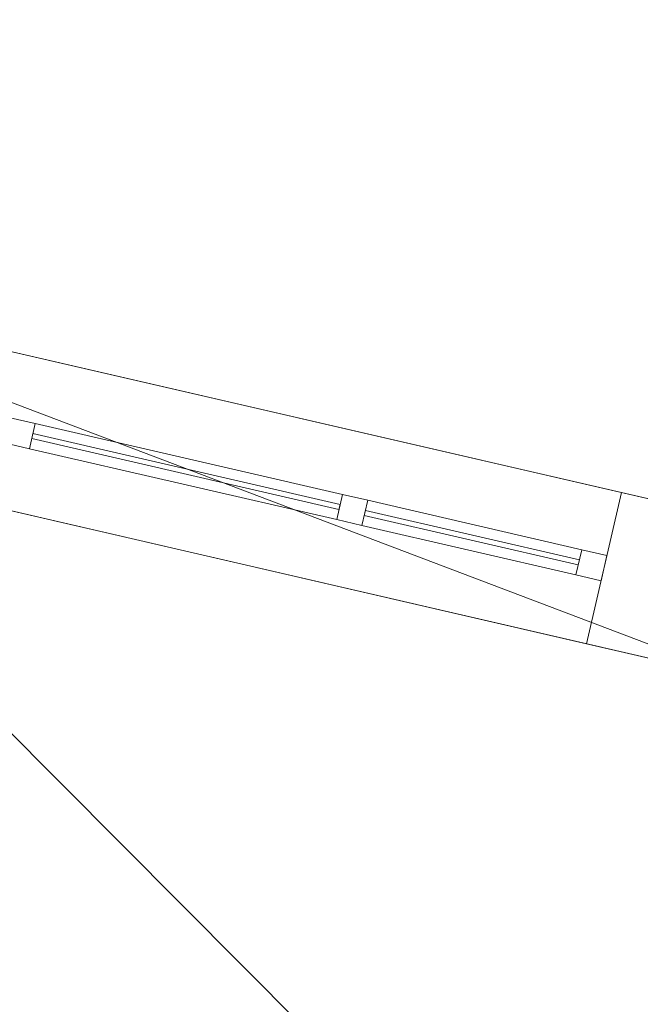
# Model space of a CAD drawing. Header units: millimetres. Extents: x -430348 to -225823, y -86243 to 5084.
# Tile 800 of 1056: x -330275 to -329075, y -58718 to -56813. Entities that reach past the tile are written whole.
import ezdxf

# ---------------------------------------------------------------- set-up
doc = ezdxf.new("R2010")
doc.units = ezdxf.units.MM
for name, color, linetype, lineweight in [('A-GLAZ-CURT', 52, 'Continuous', 9), ('A-GLAZ-CWMG', 51, 'Continuous', 9), ('A-ROOF', 132, 'Continuous', 9), ('A-WALL', 113, 'Continuous', 9)]:
    doc.layers.add(name, color=color, linetype=linetype, lineweight=lineweight)

# ---------------------------------------------------------------- blocks, each defined once
blk = doc.blocks.new('System Panel - Glazed-555628-_3D_ Copy 1')
at = {"layer": 'A-GLAZ-CURT', "transparency": 33554471}
mesh = blk.add_polyface(dxfattribs=at)
corners = [(-212.5, 5), (-212.5, 5, 750), (-212.5, 5, 1000), (212.5, 5, 1000), (212.5, 5, 750), (212.5, 5)]
mesh.append_faces([[corners[k] for k in face] for face in [(3, 4, 1, 2)]], dxfattribs={"vtx1": -1})
mesh.append_faces([[corners[k] for k in face] for face in [(4, 5, 0, 1)]], dxfattribs={"vtx3": -1})
mesh = blk.add_polyface(dxfattribs=at)
corners = [(212.5, -5), (-212.5, -5), (-212.5, 5), (212.5, 5)]
mesh.append_faces([[corners[k] for k in face] for face in [(3, 0, 1, 2)]])
mesh = blk.add_polyface(dxfattribs=at)
corners = [(-212.5, -5, 1000), (212.5, -5, 1000), (212.5, 5, 1000), (-212.5, 5, 1000)]
mesh.append_faces([[corners[k] for k in face] for face in [(3, 0, 1, 2)]])
mesh = blk.add_polyface(dxfattribs=at)
corners = [(-212.5, -5, 750), (-212.5, -5, 1000), (-212.5, 5, 1000), (-212.5, 5, 750)]
mesh.append_faces([[corners[k] for k in face] for face in [(0, 1, 2, 3)]])
mesh = blk.add_polyface(dxfattribs=at)
corners = [(-212.5, -5), (-212.5, -5, 750), (-212.5, 5, 750), (-212.5, 5)]
mesh.append_faces([[corners[k] for k in face] for face in [(0, 1, 2, 3)]])
mesh = blk.add_polyface(dxfattribs=at)
corners = [(212.5, -5, 750), (212.5, -5), (212.5, 5), (212.5, 5, 750)]
mesh.append_faces([[corners[k] for k in face] for face in [(0, 1, 2, 3)]])
mesh = blk.add_polyface(dxfattribs=at)
corners = [(212.5, -5, 1000), (212.5, -5, 750), (212.5, 5, 750), (212.5, 5, 1000)]
mesh.append_faces([[corners[k] for k in face] for face in [(0, 1, 2, 3)]])
mesh = blk.add_polyface(dxfattribs=at)
corners = [(-212.5, -5), (212.5, -5), (212.5, -5, 750), (212.5, -5, 1000), (-212.5, -5, 1000), (-212.5, -5, 750)]
mesh.append_faces([[corners[k] for k in face] for face in [(4, 5, 2, 3)]], dxfattribs={"vtx1": -1})
mesh.append_faces([[corners[k] for k in face] for face in [(5, 0, 1, 2)]], dxfattribs={"vtx3": -1})
blk = doc.blocks.new('System Panel - Glazed-555630-_3D_ Copy 1')
at = {"layer": 'A-GLAZ-CURT', "transparency": 33554471}
mesh = blk.add_polyface(dxfattribs=at)
corners = [(-305, 5), (-305, 5, 725), (305, 5, 725), (305, 5)]
mesh.append_faces([[corners[k] for k in face] for face in [(2, 3, 0, 1)]])
mesh = blk.add_polyface(dxfattribs=at)
corners = [(305, -5), (-305, -5), (-305, 5), (305, 5)]
mesh.append_faces([[corners[k] for k in face] for face in [(3, 0, 1, 2)]])
mesh = blk.add_polyface(dxfattribs=at)
corners = [(-305, -5, 725), (305, -5, 725), (305, 5, 725), (-305, 5, 725)]
mesh.append_faces([[corners[k] for k in face] for face in [(3, 0, 1, 2)]])
mesh = blk.add_polyface(dxfattribs=at)
corners = [(-305, -5), (-305, -5, 725), (-305, 5, 725), (-305, 5)]
mesh.append_faces([[corners[k] for k in face] for face in [(0, 1, 2, 3)]])
mesh = blk.add_polyface(dxfattribs=at)
corners = [(305, -5, 725), (305, -5), (305, 5), (305, 5, 725)]
mesh.append_faces([[corners[k] for k in face] for face in [(0, 1, 2, 3)]])
mesh = blk.add_polyface(dxfattribs=at)
corners = [(-305, -5), (305, -5), (305, -5, 725), (-305, -5, 725)]
mesh.append_faces([[corners[k] for k in face] for face in [(3, 0, 1, 2)]])
blk = doc.blocks.new('System Panel - Glazed-555631-_3D_ Copy 1')
at = {"layer": 'A-GLAZ-CURT', "transparency": 33554471}
mesh = blk.add_polyface(dxfattribs=at)
corners = [(-305, 5), (-305, 5, 225), (305, 5, 225), (305, 5)]
mesh.append_faces([[corners[k] for k in face] for face in [(2, 3, 0, 1)]])
mesh = blk.add_polyface(dxfattribs=at)
corners = [(305, -5), (-305, -5), (-305, 5), (305, 5)]
mesh.append_faces([[corners[k] for k in face] for face in [(3, 0, 1, 2)]])
mesh = blk.add_polyface(dxfattribs=at)
corners = [(-305, -5, 225), (305, -5, 225), (305, 5, 225), (-305, 5, 225)]
mesh.append_faces([[corners[k] for k in face] for face in [(3, 0, 1, 2)]])
mesh = blk.add_polyface(dxfattribs=at)
corners = [(-305, -5), (-305, -5, 225), (-305, 5, 225), (-305, 5)]
mesh.append_faces([[corners[k] for k in face] for face in [(0, 1, 2, 3)]])
mesh = blk.add_polyface(dxfattribs=at)
corners = [(305, -5, 225), (305, -5), (305, 5), (305, 5, 225)]
mesh.append_faces([[corners[k] for k in face] for face in [(0, 1, 2, 3)]])
mesh = blk.add_polyface(dxfattribs=at)
corners = [(-305, -5), (305, -5), (305, -5, 225), (-305, -5, 225)]
mesh.append_faces([[corners[k] for k in face] for face in [(3, 0, 1, 2)]])
blk = doc.blocks.new('Rectangular Mullion - 50mm x 50mm-518555-_3D_ Copy 1')
at = {"layer": 'A-GLAZ-CWMG'}
mesh = blk.add_polyface(dxfattribs=at)
corners = [(0, 25), (-50, 25), (-50, -25), (0, -25)]
mesh.append_faces([[corners[k] for k in face] for face in [(2, 3, 0, 1)]])
mesh = blk.add_polyface(dxfattribs=at)
corners = [(-50, 25), (0, 25), (0, 25, -300), (-50, 25, -300)]
mesh.append_faces([[corners[k] for k in face] for face in [(0, 1, 2, 3)]])
mesh = blk.add_polyface(dxfattribs=at)
corners = [(-50, -25), (-50, 25), (-50, 25, -300), (-50, -25, -300)]
mesh.append_faces([[corners[k] for k in face] for face in [(0, 1, 2, 3)]])
mesh = blk.add_polyface(dxfattribs=at)
corners = [(0, 25), (0, -25), (0, -25, -300), (0, 25, -300)]
mesh.append_faces([[corners[k] for k in face] for face in [(0, 1, 2, 3)]])
mesh = blk.add_polyface(dxfattribs=at)
corners = [(0, -25), (-50, -25), (-50, -25, -300), (0, -25, -300)]
mesh.append_faces([[corners[k] for k in face] for face in [(0, 1, 2, 3)]])
blk = doc.blocks.new('Rectangular Mullion - 50mm x 50mm-286071-_3D_ Copy 1')
at = {"layer": 'A-GLAZ-CWMG'}
mesh = blk.add_polyface(dxfattribs=at)
corners = [(0, 25), (-50, 25), (-50, -25), (0, -25)]
mesh.append_faces([[corners[k] for k in face] for face in [(2, 3, 0, 1)]])
mesh = blk.add_polyface(dxfattribs=at)
corners = [(0, 25, -425), (0, -25, -425), (-50, -25, -425), (-50, 25, -425)]
mesh.append_faces([[corners[k] for k in face] for face in [(0, 1, 2, 3)]])
mesh = blk.add_polyface(dxfattribs=at)
corners = [(-50, 25), (0, 25), (0, 25, -425), (-50, 25, -425)]
mesh.append_faces([[corners[k] for k in face] for face in [(0, 1, 2, 3)]])
mesh = blk.add_polyface(dxfattribs=at)
corners = [(-50, -25), (-50, 25), (-50, 25, -425), (-50, -25, -425)]
mesh.append_faces([[corners[k] for k in face] for face in [(0, 1, 2, 3)]])
mesh = blk.add_polyface(dxfattribs=at)
corners = [(0, 25), (0, -25), (0, -25, -425), (0, 25, -425)]
mesh.append_faces([[corners[k] for k in face] for face in [(0, 1, 2, 3)]])
mesh = blk.add_polyface(dxfattribs=at)
corners = [(0, -25), (-50, -25), (-50, -25, -425), (0, -25, -425)]
mesh.append_faces([[corners[k] for k in face] for face in [(0, 1, 2, 3)]])
blk = doc.blocks.new('Rectangular Mullion - 50mm x 50mm-264341-_3D_ Copy 1')
at = {"layer": 'A-GLAZ-CWMG'}
mesh = blk.add_polyface(dxfattribs=at)
corners = [(25, 25), (-25, 25), (-25, -25), (25, -25)]
mesh.append_faces([[corners[k] for k in face] for face in [(2, 3, 0, 1)]])
mesh = blk.add_polyface(dxfattribs=at)
corners = [(-25, 25), (25, 25), (25, 25, -800), (-25, 25, -800)]
mesh.append_faces([[corners[k] for k in face] for face in [(0, 1, 2, 3)]])
mesh = blk.add_polyface(dxfattribs=at)
corners = [(-25, -25), (-25, 25), (-25, 25, -800), (-25, -25, -800)]
mesh.append_faces([[corners[k] for k in face] for face in [(0, 1, 2, 3)]])
mesh = blk.add_polyface(dxfattribs=at)
corners = [(25, 25), (25, -25), (25, -25, -800), (25, 25, -800)]
mesh.append_faces([[corners[k] for k in face] for face in [(0, 1, 2, 3)]])
mesh = blk.add_polyface(dxfattribs=at)
corners = [(25, -25), (-25, -25), (-25, -25, -800), (25, -25, -800)]
mesh.append_faces([[corners[k] for k in face] for face in [(0, 1, 2, 3)]])
blk = doc.blocks.new('Rectangular Mullion - 50mm x 50mm-555625-_3D_ Copy 1')
at = {"layer": 'A-GLAZ-CWMG'}
mesh = blk.add_polyface(dxfattribs=at)
corners = [(25, 25), (-25, 25), (-25, -25), (25, -25)]
mesh.append_faces([[corners[k] for k in face] for face in [(2, 3, 0, 1)]])
mesh = blk.add_polyface(dxfattribs=at)
corners = [(25, 25, -610), (25, -25, -610), (-25, -25, -610), (-25, 25, -610)]
mesh.append_faces([[corners[k] for k in face] for face in [(0, 1, 2, 3)]])
mesh = blk.add_polyface(dxfattribs=at)
corners = [(-25, 25), (25, 25), (25, 25, -610), (-25, 25, -610)]
mesh.append_faces([[corners[k] for k in face] for face in [(0, 1, 2, 3)]])
mesh = blk.add_polyface(dxfattribs=at)
corners = [(-25, -25), (-25, 25), (-25, 25, -610), (-25, -25, -610)]
mesh.append_faces([[corners[k] for k in face] for face in [(0, 1, 2, 3)]])
mesh = blk.add_polyface(dxfattribs=at)
corners = [(25, 25), (25, -25), (25, -25, -610), (25, 25, -610)]
mesh.append_faces([[corners[k] for k in face] for face in [(0, 1, 2, 3)]])
mesh = blk.add_polyface(dxfattribs=at)
corners = [(25, -25), (-25, -25), (-25, -25, -610), (25, -25, -610)]
mesh.append_faces([[corners[k] for k in face] for face in [(0, 1, 2, 3)]])
blk = doc.blocks.new('Rectangular Mullion - 50mm x 50mm-555626-_3D_ Copy 1')
at = {"layer": 'A-GLAZ-CWMG'}
mesh = blk.add_polyface(dxfattribs=at)
corners = [(0, 25), (-50, 25), (-50, -25), (0, -25)]
mesh.append_faces([[corners[k] for k in face] for face in [(2, 3, 0, 1)]])
mesh = blk.add_polyface(dxfattribs=at)
corners = [(0, 25, -610), (0, -25, -610), (-50, -25, -610), (-50, 25, -610)]
mesh.append_faces([[corners[k] for k in face] for face in [(0, 1, 2, 3)]])
mesh = blk.add_polyface(dxfattribs=at)
corners = [(-50, 25), (0, 25), (0, 25, -610), (-50, 25, -610)]
mesh.append_faces([[corners[k] for k in face] for face in [(0, 1, 2, 3)]])
mesh = blk.add_polyface(dxfattribs=at)
corners = [(-50, -25), (-50, 25), (-50, 25, -610), (-50, -25, -610)]
mesh.append_faces([[corners[k] for k in face] for face in [(0, 1, 2, 3)]])
mesh = blk.add_polyface(dxfattribs=at)
corners = [(0, 25), (0, -25), (0, -25, -610), (0, 25, -610)]
mesh.append_faces([[corners[k] for k in face] for face in [(0, 1, 2, 3)]])
mesh = blk.add_polyface(dxfattribs=at)
corners = [(0, -25), (-50, -25), (-50, -25, -610), (0, -25, -610)]
mesh.append_faces([[corners[k] for k in face] for face in [(0, 1, 2, 3)]])
blk = doc.blocks.new('Rectangular Mullion - 50mm x 50mm-286072-_3D_ Copy 1')
at = {"layer": 'A-GLAZ-CWMG'}
mesh = blk.add_polyface(dxfattribs=at)
corners = [(0, 25), (-50, 25), (-50, -25), (0, -25)]
mesh.append_faces([[corners[k] for k in face] for face in [(3, 0, 1, 2)]])
mesh = blk.add_polyface(dxfattribs=at)
corners = [(0, 25, -425), (0, -25, -425), (-50, -25, -425), (-50, 25, -425)]
mesh.append_faces([[corners[k] for k in face] for face in [(3, 0, 1, 2)]])
mesh = blk.add_polyface(dxfattribs=at)
corners = [(-50, 25), (0, 25), (0, 25, -425), (-50, 25, -425)]
mesh.append_faces([[corners[k] for k in face] for face in [(0, 1, 2, 3)]])
mesh = blk.add_polyface(dxfattribs=at)
corners = [(-50, -25), (-50, 25), (-50, 25, -425), (-50, -25, -425)]
mesh.append_faces([[corners[k] for k in face] for face in [(0, 1, 2, 3)]])
mesh = blk.add_polyface(dxfattribs=at)
corners = [(0, 25), (0, -25), (0, -25, -425), (0, 25, -425)]
mesh.append_faces([[corners[k] for k in face] for face in [(0, 1, 2, 3)]])
mesh = blk.add_polyface(dxfattribs=at)
corners = [(0, -25), (-50, -25), (-50, -25, -425), (0, -25, -425)]
mesh.append_faces([[corners[k] for k in face] for face in [(0, 1, 2, 3)]])
blk = doc.blocks.new('Rectangular Mullion - 50mm x 50mm-555627-_3D_ Copy 1')
at = {"layer": 'A-GLAZ-CWMG'}
mesh = blk.add_polyface(dxfattribs=at)
corners = [(0, 25), (-50, 25), (-50, -25), (0, -25)]
mesh.append_faces([[corners[k] for k in face] for face in [(2, 3, 0, 1)]])
mesh = blk.add_polyface(dxfattribs=at)
corners = [(0, 25, -610), (0, -25, -610), (-50, -25, -610), (-50, 25, -610)]
mesh.append_faces([[corners[k] for k in face] for face in [(0, 1, 2, 3)]])
mesh = blk.add_polyface(dxfattribs=at)
corners = [(-50, 25), (0, 25), (0, 25, -610), (-50, 25, -610)]
mesh.append_faces([[corners[k] for k in face] for face in [(0, 1, 2, 3)]])
mesh = blk.add_polyface(dxfattribs=at)
corners = [(-50, -25), (-50, 25), (-50, 25, -610), (-50, -25, -610)]
mesh.append_faces([[corners[k] for k in face] for face in [(0, 1, 2, 3)]])
mesh = blk.add_polyface(dxfattribs=at)
corners = [(0, 25), (0, -25), (0, -25, -610), (0, 25, -610)]
mesh.append_faces([[corners[k] for k in face] for face in [(0, 1, 2, 3)]])
mesh = blk.add_polyface(dxfattribs=at)
corners = [(0, -25), (-50, -25), (-50, -25, -610), (0, -25, -610)]
mesh.append_faces([[corners[k] for k in face] for face in [(0, 1, 2, 3)]])
blk = doc.blocks.new('Rectangular Mullion - 50mm x 50mm-397733-_3D_ Copy 1')
at = {"layer": 'A-GLAZ-CWMG'}
mesh = blk.add_polyface(dxfattribs=at)
corners = [(0, 25, -800), (0, -25, -800), (-50, -25, -800), (-50, 25, -800)]
mesh.append_faces([[corners[k] for k in face] for face in [(0, 1, 2, 3)]])
mesh = blk.add_polyface(dxfattribs=at)
corners = [(-50, 25), (0, 25), (0, 25, -800), (-50, 25, -800)]
mesh.append_faces([[corners[k] for k in face] for face in [(0, 1, 2, 3)]])
mesh = blk.add_polyface(dxfattribs=at)
corners = [(-50, -25), (-50, 25), (-50, 25, -800), (-50, -25, -800)]
mesh.append_faces([[corners[k] for k in face] for face in [(0, 1, 2, 3)]])
mesh = blk.add_polyface(dxfattribs=at)
corners = [(0, 25), (0, -25), (0, -25, -800), (0, 25, -800)]
mesh.append_faces([[corners[k] for k in face] for face in [(0, 1, 2, 3)]])
mesh = blk.add_polyface(dxfattribs=at)
corners = [(0, -25), (-50, -25), (-50, -25, -800), (0, -25, -800)]
mesh.append_faces([[corners[k] for k in face] for face in [(0, 1, 2, 3)]])
blk = doc.blocks.new('Rectangular Mullion - 50mm x 50mm-284661-_3D_ Copy 1')
at = {"layer": 'A-GLAZ-CWMG'}
mesh = blk.add_polyface(dxfattribs=at)
corners = [(25, 25, -300), (25, -25, -300), (-25, -25, -300), (-25, 25, -300)]
mesh.append_faces([[corners[k] for k in face] for face in [(0, 1, 2, 3)]])
mesh = blk.add_polyface(dxfattribs=at)
corners = [(-25, 25), (25, 25), (25, 25, -300), (-25, 25, -300)]
mesh.append_faces([[corners[k] for k in face] for face in [(0, 1, 2, 3)]])
mesh = blk.add_polyface(dxfattribs=at)
corners = [(-25, -25), (-25, 25), (-25, 25, -300), (-25, -25, -300)]
mesh.append_faces([[corners[k] for k in face] for face in [(0, 1, 2, 3)]])
mesh = blk.add_polyface(dxfattribs=at)
corners = [(25, 25), (25, -25), (25, -25, -300), (25, 25, -300)]
mesh.append_faces([[corners[k] for k in face] for face in [(0, 1, 2, 3)]])
mesh = blk.add_polyface(dxfattribs=at)
corners = [(25, -25), (-25, -25), (-25, -25, -300), (25, -25, -300)]
mesh.append_faces([[corners[k] for k in face] for face in [(0, 1, 2, 3)]])

msp = doc.modelspace()

# ---------------------------------------------------------------- block references
at = {"layer": 'A-GLAZ-CURT', "transparency": 33554471, "rotation": 166.999999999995}
for name, p in [('System Panel - Glazed-555630-_3D_ Copy 1', (-329953.6, -57687.5, 60957.6)), ('System Panel - Glazed-555631-_3D_ Copy 1', (-329953.6, -57687.5, 61732.6)), ('System Panel - Glazed-555628-_3D_ Copy 1', (-329400.6, -57815.1, 60957.6))]:
    msp.add_blockref(name, p, dxfattribs=at)
at = {"layer": 'A-GLAZ-CWMG', "extrusion": (0, 0, -1), "rotation": 13.000000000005}
for name, p in [('Rectangular Mullion - 50mm x 50mm-264341-_3D_ Copy 1', (330275.1, -57613.2, -60907.6)), ('Rectangular Mullion - 50mm x 50mm-284661-_3D_ Copy 1', (330275.1, -57613.2, -61707.6)), ('Rectangular Mullion - 50mm x 50mm-264341-_3D_ Copy 1', (329632, -57761.7, -60907.6)), ('Rectangular Mullion - 50mm x 50mm-284661-_3D_ Copy 1', (329632, -57761.7, -61707.6))]:
    msp.add_blockref(name, p, dxfattribs=at)
at = {"layer": 'A-GLAZ-CWMG', "extrusion": (-0.97437, 0.224951, 0), "rotation": 90}
for name, p in [('Rectangular Mullion - 50mm x 50mm-555625-_3D_ Copy 1', (130432.3, 61707.6, 308825)), ('Rectangular Mullion - 50mm x 50mm-555627-_3D_ Copy 1', (130432.3, 62007.6, 308825)), ('Rectangular Mullion - 50mm x 50mm-286072-_3D_ Copy 1', (130432.3, 62007.6, 308165))]:
    msp.add_blockref(name, p, dxfattribs=at)
at = {"layer": 'A-GLAZ-CWMG', "extrusion": (0.97437, -0.224951, 0), "rotation": 270}
for name, p in [('Rectangular Mullion - 50mm x 50mm-555626-_3D_ Copy 1', (-130432.3, 60907.6, -308215)), ('Rectangular Mullion - 50mm x 50mm-286071-_3D_ Copy 1', (-130432.3, 60907.6, -307740))]:
    msp.add_blockref(name, p, dxfattribs=at)
at = {"layer": 'A-GLAZ-CWMG', "rotation": 346.999999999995}
for name, p in [('Rectangular Mullion - 50mm x 50mm-518555-_3D_ Copy 1', (-329144.8, -57874.2, 62007.6)), ('Rectangular Mullion - 50mm x 50mm-397733-_3D_ Copy 1', (-329144.8, -57874.2, 61707.6))]:
    msp.add_blockref(name, p, dxfattribs=at)

# ---------------------------------------------------------------- meshes
at = {"layer": 'A-ROOF'}
mesh = msp.add_polyface(dxfattribs=at)
corners = [(-332086.3, -60879.5, 62525), (-331245, -57235.4, 62492.4), (-328516.7, -57865.2, 62492.4), (-328912.6, -59580.1, 62507.7), (-326358.3, -60169.8, 62507.7), (-326803.7, -62099.1, 62525)]
mesh.append_faces([[corners[k] for k in face] for face in [(5, 3, 4)]], dxfattribs={"vtx0": -1})
mesh.append_faces([[corners[k] for k in face] for face in [(2, 3, 1)]], dxfattribs={"vtx1": -1})
mesh.append_faces([[corners[k] for k in face] for face in [(0, 1, 3, 5)]], dxfattribs={"vtx1": -1, "vtx2": -1})
mesh = msp.add_polyface(dxfattribs=at)
corners = [(-331245, -57235.4, 62592.4), (-332086.3, -60879.5, 62625), (-326803.7, -62099.1, 62625), (-326358.3, -60169.8, 62607.7), (-328912.6, -59580.1, 62607.7), (-328516.7, -57865.2, 62592.4)]
mesh.append_faces([[corners[k] for k in face] for face in [(0, 4, 5)]], dxfattribs={"vtx0": -1})
mesh.append_faces([[corners[k] for k in face] for face in [(4, 0, 1, 2)]], dxfattribs={"vtx0": -1, "vtx3": -1})
mesh.append_faces([[corners[k] for k in face] for face in [(3, 4, 2)]], dxfattribs={"vtx1": -1})
mesh = msp.add_polyface(dxfattribs=at)
corners = [(-331245, -57235.4, 62592.4), (-328516.7, -57865.2, 62592.4), (-328516.7, -57865.2, 62492.4), (-331245, -57235.4, 62492.4)]
mesh.append_faces([[corners[k] for k in face] for face in [(1, 2, 3, 0)]])
at = {"layer": 'A-WALL'}
mesh = msp.add_polyface(dxfattribs=at)
corners = [(-318492.7, -64325.7, 59055.2), (-325272.3, -62760.5, 59055.2), (-325564.6, -62693, 59055.2), (-326621.8, -62449, 59055.2), (-326914.1, -62381.5, 59055.2), (-337272.8, -59990, 59055.2), (-337565.1, -59922.5, 59055.2), (-338713.7, -59657.3, 59055.2), (-339006, -59589.9, 59055.2), (-349473.9, -57173.2, 59055.2), (-349766.2, -57105.7, 59055.2), (-349698.7, -56813.4, 59055.2), (-344281.8, -58064, 59055.2), (-344087, -58108.9, 59055.2), (-338776.6, -59334.9, 59055.2), (-338581.8, -59379.9, 59055.2), (-337490.2, -59631.9, 59055.2), (-337295.3, -59676.9, 59055.2), (-332676.8, -60743.2, 59055.2), (-332482, -60788.2, 59055.2), (-332086.3, -60879.5, 59055.2), (-331794, -60947, 59055.2), (-327096, -62031.6, 59055.2), (-326803.7, -62099.1, 59055.2), (-325472.9, -62406.3, 59055.2), (-325179.5, -62474.1, 59055.2), (-321464.2, -63331.8, 59055.2), (-321171.8, -63399.3, 59055.2), (-318425.2, -64033.4, 59055.2)]
mesh.append_faces([[corners[k] for k in face] for face in [(0, 27, 28)]], dxfattribs={"vtx0": -1})
mesh.append_faces([[corners[k] for k in face] for face in [(24, 3, 23)]], dxfattribs={"vtx0": -1, "vtx1": -1})
mesh.append_faces([[corners[k] for k in face] for face in [(5, 18, 19), (20, 4, 5, 19), (23, 3, 4, 22), (6, 16, 17), (9, 12, 13)]], dxfattribs={"vtx0": -1, "vtx2": -1})
mesh.append_faces([[corners[k] for k in face] for face in [(24, 1, 2, 3), (4, 20, 21, 22), (1, 24, 25, 26)]], dxfattribs={"vtx0": -1, "vtx3": -1})
mesh.append_faces([[corners[k] for k in face] for face in [(7, 8, 14, 15), (8, 9, 13, 14), (5, 6, 17, 18), (6, 7, 15, 16), (0, 1, 26, 27)]], dxfattribs={"vtx1": -1, "vtx3": -1})
mesh.append_faces([[corners[k] for k in face] for face in [(9, 10, 11, 12)]], dxfattribs={"vtx3": -1})
mesh = msp.add_polyface(dxfattribs=at)
corners = [(-318425.2, -64033.4, 59055.2), (-321171.8, -63399.3, 59055.2), (-321464.2, -63331.8, 59055.2), (-325179.5, -62474.1, 59055.2), (-325472.9, -62406.3, 59055.2), (-326803.7, -62099.1, 59055.2), (-327096, -62031.6, 59055.2), (-331794, -60947, 59055.2), (-332086.3, -60879.5, 59055.2), (-332482, -60788.2, 59055.2), (-332676.8, -60743.2, 59055.2), (-337295.3, -59676.9, 59055.2), (-337490.2, -59631.9, 59055.2), (-338581.8, -59379.9, 59055.2), (-338776.6, -59334.9, 59055.2), (-344087, -58108.9, 59055.2), (-344281.8, -58064, 59055.2), (-349698.7, -56813.4, 59055.2), (-349698.7, -56813.4, 64617), (-332160.2, -60862.5, 64617), (-332160.2, -60862.5, 64817), (-318480, -64020.8, 64817), (-318425.2, -64033.4, 64857.1), (-318648.2, -63981.9, 63579.7), (-318648.2, -63981.9, 64579.7), (-319505.7, -63784, 64579.7), (-319505.7, -63784, 63579.7), (-321298.5, -63370.1, 63450), (-321298.5, -63370.1, 64710), (-322701.6, -63046.1, 64710), (-322701.6, -63046.1, 63450), (-324230.5, -62693.2, 63450), (-324230.5, -62693.2, 64710), (-325107.4, -62490.7, 64710), (-325107.4, -62490.7, 63450), (-325637.4, -62368.4, 63450), (-325637.4, -62368.4, 64710), (-326296.2, -62216.3, 64710), (-326296.2, -62216.3, 63450), (-326958.7, -62063.3, 63450), (-326958.7, -62063.3, 64710), (-327835.7, -61860.8, 64710), (-327835.7, -61860.8, 63450), (-329394.6, -61500.9, 63450), (-329394.6, -61500.9, 64710), (-330758.8, -61186, 64710), (-330758.8, -61186, 63450), (-333339, -60590.3, 63250), (-333339, -60590.3, 64510), (-334625.2, -60293.4, 64510), (-334625.2, -60293.4, 63250), (-336301.1, -59906.4, 63250), (-336301.1, -59906.4, 64510), (-337119.6, -59717.5, 64510), (-337119.6, -59717.5, 63250), (-337801.6, -59560, 63250), (-337801.6, -59560, 64510), (-338366.8, -59429.5, 64510), (-338366.8, -59429.5, 63250), (-339019.6, -59278.8, 63250), (-339019.6, -59278.8, 64510), (-339877.1, -59080.9, 64510), (-339877.1, -59080.9, 63250), (-341523.7, -58700.7, 63250), (-341523.7, -58700.7, 64510), (-342809.9, -58403.8, 64510), (-342809.9, -58403.8, 63250), (-345421.2, -57800.9, 63250), (-345421.2, -57800.9, 64510), (-346707.4, -57504, 64510), (-346707.4, -57504, 63250), (-348480.7, -57094.6, 63250), (-348480.7, -57094.6, 64510), (-349201.8, -56928.1, 64510), (-349201.8, -56928.1, 63250), (-344697, -57968.1, 61019.9), (-344697, -57968.1, 62019.9), (-345281.6, -57833.1, 62019.9), (-345281.6, -57833.1, 61019.9), (-346846.2, -57471.9, 60762.9), (-346846.2, -57471.9, 62022.9), (-347567.2, -57305.5, 62022.9), (-347567.2, -57305.5, 60762.9), (-348480.7, -57094.6, 59750), (-348480.7, -57094.6, 61750), (-349201.8, -56928.1, 61750), (-349201.8, -56928.1, 59750), (-332086.3, -60879.5, 60653.9), (-332086.3, -60879.5, 61913.9), (-333372.5, -60582.6, 61913.9), (-333372.5, -60582.6, 60653.9), (-318648.2, -63981.9, 60928.8), (-318648.2, -63981.9, 61928.8), (-319505.7, -63784, 61928.8), (-319505.7, -63784, 60928.8), (-320597, -63532, 60928.8), (-320597, -63532, 61928.8), (-321171.8, -63399.3, 61928.8), (-321171.8, -63399.3, 60928.8), (-325637.4, -62368.4, 62306.2), (-326554.4, -62156.7, 62306.2), (-326554.4, -62156.7, 59686.2), (-325637.4, -62368.4, 59686.2)]
mesh.append_faces([[corners[k] for k in face] for face in [(95, 1, 98), (23, 92, 26), (31, 99, 34), (38, 40, 37), (34, 36, 33), (39, 100, 42), (60, 57, 59), (72, 69, 71)]], dxfattribs={"vtx0": -1, "vtx1": -1})
mesh.append_faces([[corners[k] for k in face] for face in [(94, 1, 95, 93), (46, 47, 19, 45), (29, 32, 21, 28), (23, 22, 92), (11, 51, 90), (58, 14, 59, 57), (53, 56, 19, 52)]], dxfattribs={"vtx0": -1, "vtx1": -1, "vtx2": -1})
mesh.append_faces([[corners[k] for k in face] for face in [(43, 100, 6, 87), (98, 99, 31, 30)]], dxfattribs={"vtx0": -1, "vtx1": -1, "vtx2": -1, "vtx3": -1})
mesh.append_faces([[corners[k] for k in face] for face in [(98, 3, 102, 99), (88, 47, 46, 43), (42, 100, 43, 44), (20, 33, 36, 37), (34, 99, 35, 36), (38, 100, 39, 40), (20, 37, 40, 41), (66, 15, 75, 76), (71, 81, 84, 85), (18, 65, 68, 69), (18, 69, 72, 73)]], dxfattribs={"vtx0": -1, "vtx1": -1, "vtx3": -1})
mesh.append_faces([[corners[k] for k in face] for face in [(0, 91, 92, 22), (93, 95, 96), (101, 5, 6, 100), (102, 3, 4), (30, 31, 32, 29), (24, 21, 22, 23), (33, 20, 21, 32), (44, 41, 42), (45, 19, 20), (47, 88, 89, 50), (75, 15, 16, 78), (17, 86, 83, 16), (82, 83, 84, 81), (19, 60, 61), (85, 74, 71)]], dxfattribs={"vtx0": -1, "vtx2": -1})
mesh.append_faces([[corners[k] for k in face] for face in [(26, 92, 93, 96), (21, 24, 25, 28), (19, 48, 49, 52), (50, 89, 90, 51), (83, 82, 79, 16), (67, 76, 77, 80), (19, 56, 57, 60), (64, 18, 19, 61), (67, 65, 66, 76), (71, 69, 70, 81), (18, 73, 74, 85)]], dxfattribs={"vtx0": -1, "vtx2": -1, "vtx3": -1})
mesh.append_faces([[corners[k] for k in face] for face in [(98, 1, 2, 3), (87, 6, 7, 8), (87, 8, 9, 10)]], dxfattribs={"vtx0": -1, "vtx3": -1})
mesh.append_faces([[corners[k] for k in face] for face in [(87, 88, 43), (47, 48, 19), (77, 78, 80), (62, 59, 14), (66, 63, 15), (67, 68, 65), (64, 65, 18)]], dxfattribs={"vtx1": -1, "vtx2": -1})
mesh.append_faces([[corners[k] for k in face] for face in [(96, 97, 27, 26), (44, 45, 20, 41), (12, 13, 55, 54), (14, 15, 63, 62), (79, 80, 78, 16)]], dxfattribs={"vtx1": -1, "vtx2": -1, "vtx3": -1})
mesh.append_faces([[corners[k] for k in face] for face in [(94, 91, 0, 1), (97, 98, 30, 27), (101, 102, 4, 5), (99, 100, 38, 35), (25, 26, 27, 28), (54, 51, 11, 12), (13, 14, 58, 55), (90, 87, 10, 11), (49, 50, 51, 52), (85, 86, 17, 18), (80, 81, 70, 67), (53, 54, 55, 56), (61, 62, 63, 64)]], dxfattribs={"vtx1": -1, "vtx3": -1})
mesh = msp.add_polyface(dxfattribs=at)
corners = [(-349766.2, -57105.7, 59055.2), (-349473.9, -57173.2, 59055.2), (-339006, -59589.9, 59055.2), (-338713.7, -59657.3, 59055.2), (-337565.1, -59922.5, 59055.2), (-337272.8, -59990, 59055.2), (-326914.1, -62381.5, 59055.2), (-326621.8, -62449, 59055.2), (-325564.6, -62693, 59055.2), (-325272.3, -62760.5, 59055.2), (-318492.7, -64325.7, 59055.2), (-318492.7, -64325.7, 65031), (-332227.7, -61154.8, 65031), (-332227.7, -61154.8, 64831), (-349473.9, -57173.2, 64831), (-349493.4, -57168.7, 64831), (-349766.2, -57105.7, 64631.3), (-318715.7, -64274.2, 64579.7), (-318715.7, -64274.2, 63579.7), (-319573.2, -64076.3, 63579.7), (-319573.2, -64076.3, 64579.7), (-321366, -63662.4, 64710), (-321366, -63662.4, 63450), (-322769.1, -63338.4, 63450), (-322769.1, -63338.4, 64710), (-324298, -62985.5, 64710), (-324298, -62985.5, 63450), (-325174.9, -62783, 63450), (-325174.9, -62783, 64710), (-325704.9, -62660.7, 64710), (-325704.9, -62660.7, 63450), (-326363.6, -62508.6, 63450), (-326363.6, -62508.6, 64710), (-327026.2, -62355.6, 64710), (-327026.2, -62355.6, 63450), (-327903.1, -62153.2, 63450), (-327903.1, -62153.2, 64710), (-329462.1, -61793.2, 64710), (-329462.1, -61793.2, 63450), (-330826.3, -61478.3, 63450), (-330826.3, -61478.3, 64710), (-333406.5, -60882.6, 64510), (-333406.5, -60882.6, 63250), (-334692.7, -60585.7, 63250), (-334692.7, -60585.7, 64510), (-336368.6, -60198.8, 64510), (-336368.6, -60198.8, 63250), (-337187.1, -60009.8, 63250), (-337187.1, -60009.8, 64510), (-337869.1, -59852.3, 64510), (-337869.1, -59852.3, 63250), (-338434.3, -59721.9, 63250), (-338434.3, -59721.9, 64510), (-339087.1, -59571.1, 64510), (-339087.1, -59571.1, 63250), (-339944.5, -59373.2, 63250), (-339944.5, -59373.2, 64510), (-341591.2, -58993, 64510), (-341591.2, -58993, 63250), (-342877.4, -58696.1, 63250), (-342877.4, -58696.1, 64510), (-345488.7, -58093.2, 64510), (-345488.7, -58093.2, 63250), (-346774.9, -57796.3, 63250), (-346774.9, -57796.3, 64510), (-348548.2, -57386.9, 64510), (-348548.2, -57386.9, 63250), (-349269.3, -57220.4, 63250), (-349269.3, -57220.4, 64510), (-344764.5, -58260.4, 62019.9), (-344764.5, -58260.4, 61019.9), (-345349.1, -58125.4, 61019.9), (-345349.1, -58125.4, 62019.9), (-346913.6, -57764.2, 62022.9), (-346913.6, -57764.2, 60762.9), (-347634.7, -57597.8, 60762.9), (-347634.7, -57597.8, 62022.9), (-348548.2, -57386.9, 61750), (-348548.2, -57386.9, 59750), (-349269.3, -57220.4, 59750), (-349269.3, -57220.4, 61750), (-332153.8, -61171.8, 61913.9), (-332153.8, -61171.8, 60653.9), (-333439.9, -60874.9, 60653.9), (-333439.9, -60874.9, 61913.9), (-318715.7, -64274.2, 61928.8), (-318715.7, -64274.2, 60928.8), (-319573.2, -64076.3, 60928.8), (-319573.2, -64076.3, 61928.8), (-320664.4, -63824.3, 61928.8), (-320664.4, -63824.3, 60928.8), (-321239.3, -63691.6, 60928.8), (-321239.3, -63691.6, 61928.8), (-326621.8, -62449, 62306.2), (-325704.9, -62660.7, 62306.2), (-325704.9, -62660.7, 59686.2), (-326621.8, -62449, 59686.2)]
mesh.append_faces([[corners[k] for k in face] for face in [(67, 80, 66), (55, 2, 54), (93, 38, 96), (96, 7, 95), (91, 10, 90), (42, 13, 41), (19, 85, 18), (21, 11, 24)]], dxfattribs={"vtx0": -1, "vtx1": -1})
mesh.append_faces([[corners[k] for k in face] for face in [(71, 74, 78, 70), (61, 60, 14, 64), (65, 64, 14, 68), (12, 29, 28, 11), (25, 24, 11, 28)]], dxfattribs={"vtx0": -1, "vtx1": -1, "vtx2": -1})
mesh.append_faces([[corners[k] for k in face] for face in [(46, 5, 83, 43), (58, 70, 2, 55)]], dxfattribs={"vtx0": -1, "vtx1": -1, "vtx2": -1, "vtx3": -1})
mesh.append_faces([[corners[k] for k in face] for face in [(66, 76, 63, 64), (57, 56, 13, 14), (13, 45, 44, 41), (13, 42, 39, 40), (91, 95, 9, 10), (91, 26, 94, 95), (19, 89, 88, 85), (12, 37, 36, 33)]], dxfattribs={"vtx0": -1, "vtx1": -1, "vtx3": -1})
mesh.append_faces([[corners[k] for k in face] for face in [(79, 0, 1, 78), (0, 79, 80, 16), (78, 74, 75), (63, 76, 73, 62), (59, 69, 70, 58), (5, 46, 47), (46, 43, 44, 45), (50, 47, 48, 49), (60, 61, 62, 59), (58, 55, 56, 57), (54, 51, 52, 53), (90, 87, 88, 89), (23, 91, 92, 22), (94, 30, 31), (22, 19, 20, 21)]], dxfattribs={"vtx0": -1, "vtx2": -1})
mesh.append_faces([[corners[k] for k in face] for face in [(66, 80, 77, 76), (73, 71, 72, 62), (78, 1, 2, 70), (54, 2, 3, 51), (62, 72, 69, 59), (38, 81, 82, 6), (81, 38, 39, 42), (93, 34, 35, 38), (10, 86, 87, 90), (22, 92, 89, 19), (27, 29, 30, 94), (23, 25, 26, 91), (11, 17, 18, 85)]], dxfattribs={"vtx0": -1, "vtx2": -1, "vtx3": -1})
mesh.append_faces([[corners[k] for k in face] for face in [(68, 14, 15, 16)]], dxfattribs={"vtx0": -1, "vtx3": -1})
mesh.append_faces([[corners[k] for k in face] for face in [(73, 74, 71), (83, 84, 43), (65, 66, 64), (60, 57, 14), (56, 53, 13), (8, 9, 95, 7), (26, 27, 94), (23, 24, 25), (27, 28, 29)]], dxfattribs={"vtx1": -1, "vtx2": -1})
mesh.append_faces([[corners[k] for k in face] for face in [(4, 5, 47, 50), (67, 68, 16, 80), (48, 45, 13, 49), (52, 49, 13, 53), (6, 7, 96, 38), (93, 94, 31, 34), (32, 29, 12, 33), (20, 17, 11, 21)]], dxfattribs={"vtx1": -1, "vtx2": -1, "vtx3": -1})
mesh.append_faces([[corners[k] for k in face] for face in [(77, 78, 75, 76), (3, 4, 50, 51), (42, 43, 84, 81), (82, 83, 5, 6), (37, 38, 35, 36), (85, 86, 10, 11), (40, 37, 12, 13), (33, 34, 31, 32)]], dxfattribs={"vtx1": -1, "vtx3": -1})
mesh = msp.add_polyface(dxfattribs=at)
corners = [(-328584.2, -58157.5, 59055.2), (-328876.5, -58090.1, 59055.2), (-331020.1, -57595.2, 59055.2), (-330952.7, -57302.9, 59055.2), (-328516.7, -57865.2, 59055.2)]
mesh.append_faces([[corners[k] for k in face] for face in [(1, 4, 0)]], dxfattribs={"vtx0": -1})
mesh.append_faces([[corners[k] for k in face] for face in [(3, 4, 1, 2)]], dxfattribs={"vtx1": -1})
mesh = msp.add_polyface(dxfattribs=at)
corners = [(-331020.1, -57595.2, 62495), (-328876.5, -58090.1, 62495), (-328584.2, -58157.5, 62495), (-328516.7, -57865.2, 62492.4), (-330952.7, -57302.9, 62492.4)]
mesh.append_faces([[corners[k] for k in face] for face in [(4, 0, 1)]], dxfattribs={"vtx2": -1})
mesh.append_faces([[corners[k] for k in face] for face in [(1, 2, 3, 4)]], dxfattribs={"vtx3": -1})
mesh = msp.add_polyface(dxfattribs=at)
corners = [(-328516.7, -57865.2, 59055.2), (-330952.7, -57302.9, 59055.2), (-330952.7, -57302.9, 62492.4), (-328516.7, -57865.2, 62492.4), (-329111.1, -57728, 60907.6), (-329111.1, -57728, 62007.6), (-330728.6, -57354.6, 62007.6), (-330728.6, -57354.6, 60907.6)]
mesh.append_faces([[corners[k] for k in face] for face in [(4, 0, 1, 7), (7, 1, 2, 6)]], dxfattribs={"vtx0": -1, "vtx2": -1})
mesh.append_faces([[corners[k] for k in face] for face in [(3, 0, 4, 5), (2, 3, 5, 6)]], dxfattribs={"vtx1": -1, "vtx3": -1})
mesh = msp.add_polyface(dxfattribs=at)
corners = [(-329111.1, -57728, 62007.6), (-329178.6, -58020.3, 62007.6), (-330796, -57646.9, 62007.6), (-330728.6, -57354.6, 62007.6)]
mesh.append_faces([[corners[k] for k in face] for face in [(0, 1, 2, 3)]])
mesh = msp.add_polyface(dxfattribs=at)
corners = [(-329178.6, -58020.3, 60907.6), (-329111.1, -57728, 60907.6), (-330728.6, -57354.6, 60907.6), (-330796, -57646.9, 60907.6)]
mesh.append_faces([[corners[k] for k in face] for face in [(2, 3, 0, 1)]])
mesh = msp.add_polyface(dxfattribs=at)
corners = [(-331020.1, -57595.2, 59055.2), (-328876.5, -58090.1, 59055.2), (-328584.2, -58157.5, 59055.2), (-328584.2, -58157.5, 62495), (-328876.5, -58090.1, 62495), (-331020.1, -57595.2, 62495), (-329178.6, -58020.3, 62007.6), (-329178.6, -58020.3, 60907.6), (-330796, -57646.9, 60907.6), (-330796, -57646.9, 62007.6)]
mesh.append_faces([[corners[k] for k in face] for face in [(5, 9, 6, 4)]], dxfattribs={"vtx0": -1, "vtx2": -1})
mesh.append_faces([[corners[k] for k in face] for face in [(2, 3, 7, 1)]], dxfattribs={"vtx1": -1, "vtx2": -1})
mesh.append_faces([[corners[k] for k in face] for face in [(7, 8, 0, 1), (8, 9, 5, 0), (3, 4, 6, 7)]], dxfattribs={"vtx1": -1, "vtx3": -1})
mesh = msp.add_polyface(dxfattribs=at)
corners = [(-329111.1, -57728, 60907.6), (-329178.6, -58020.3, 60907.6), (-329178.6, -58020.3, 62007.6), (-329111.1, -57728, 62007.6)]
mesh.append_faces([[corners[k] for k in face] for face in [(0, 1, 2, 3)]])
mesh = msp.add_polyface(dxfattribs=at)
corners = [(-328876.5, -58090.1, 59055.2), (-329272.4, -59804.9, 59055.2), (-329272.4, -59804.9, 62510.3), (-328876.5, -58090.1, 62495)]
mesh.append_faces([[corners[k] for k in face] for face in [(3, 0, 1, 2)]])
mesh = msp.add_polyface(dxfattribs=at)
corners = [(-329272.4, -59804.9, 59055.2), (-328876.5, -58090.1, 59055.2), (-328584.2, -58157.5, 59055.2), (-328912.6, -59580.1, 59055.2), (-328980.1, -59872.4, 59055.2)]
mesh.append_faces([[corners[k] for k in face] for face in [(3, 0, 1, 2)]], dxfattribs={"vtx0": -1})
mesh.append_faces([[corners[k] for k in face] for face in [(3, 4, 0)]], dxfattribs={"vtx2": -1})
mesh = msp.add_polyface(dxfattribs=at)
corners = [(-328876.5, -58090.1, 62495), (-329272.4, -59804.9, 62510.3), (-328980.1, -59872.4, 62510.3), (-328912.6, -59580.1, 62507.7), (-328584.2, -58157.5, 62495)]
mesh.append_faces([[corners[k] for k in face] for face in [(3, 0, 1, 2)]], dxfattribs={"vtx0": -1})
mesh.append_faces([[corners[k] for k in face] for face in [(3, 4, 0)]], dxfattribs={"vtx2": -1})

doc.saveas('drawing.dxf')
